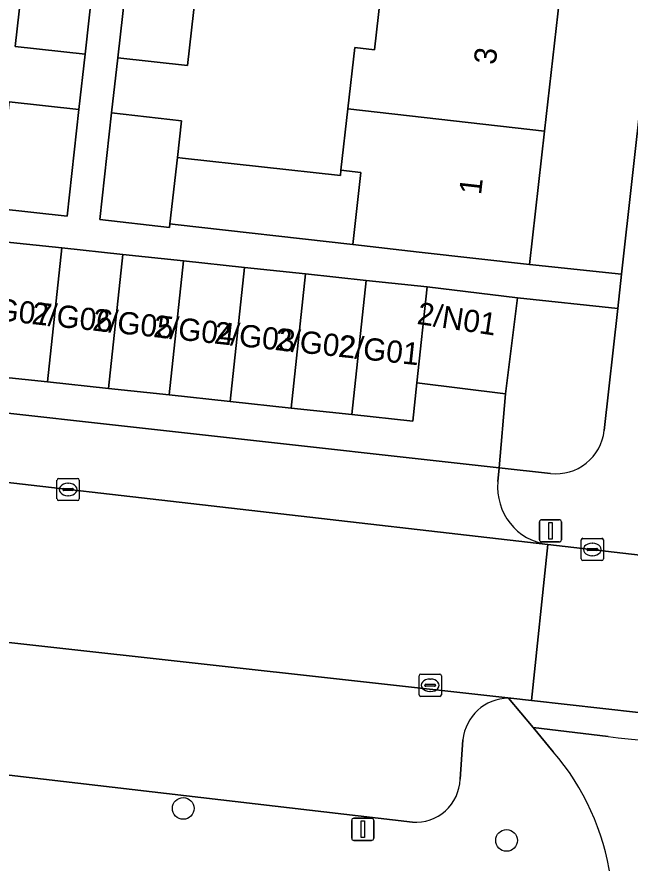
# Model space of a CAD drawing. Extents: x 162026 to 163502, y 387295 to 388169.
# Drawn here: x 162444.62 to 162472.2, y 387613.06 to 387651.13 of the extents above; entities that cross this region are included whole.
import ezdxf

# ---------------------------------------------------------------- set-up
doc = ezdxf.new("R2010")
doc.units = 0
for name, color, linetype in [('IMGEO_Boom', 7, 'Continuous'), ('IMGEO_Erf', 7, 'Continuous'), ('IMGEO_Groenvoorziening', 7, 'Continuous'), ('IMGEO_Kolk', 7, 'Continuous'), ('IMGEO_Lichtmast', 7, 'Continuous'), ('IMGEO_Pand', 7, 'Continuous'), ('IMGEO_Pand_nummerreeks', 7, 'Continuous'), ('IMGEO_Parkeervlak_open', 7, 'Continuous'), ('IMGEO_Rijbaan_lokaal_open', 7, 'Continuous'), ('IMGEO_Voetpad_open', 7, 'Continuous')]:
    doc.layers.add(name, color=color, linetype=linetype)

msp = doc.modelspace()

# ---------------------------------------------------------------- linework, layer by layer
at = {"layer": 'IMGEO_Boom'}
for centre in [(162452.101, 387615.52), (162466.646, 387614.08)]:
    msp.add_circle(centre, 0.489, dxfattribs=at)
at = {"layer": 'IMGEO_Erf'}
for points in [[(162469.03, 387651.945), (162468.359, 387645.992), (162467.683, 387639.99), (162471.82, 387639.553), (162478.34, 387698.075)], [(162444.269, 387647.312), (162447.409, 387646.962), (162447.686, 387649.449), (162444.545, 387649.799), (162445.077, 387654.579)], [(162452.833, 387653.731), (162452.298, 387648.942), (162449.158, 387649.292), (162448.88, 387646.805), (162452.02, 387646.454), (162451.836, 387644.798), (162452.067, 387644.773), (162459.168, 387643.991), (162459.195, 387644.23), (162459.506, 387646.989), (162459.817, 387649.748), (162460.711, 387649.647), (162461.071, 387652.841)]]:
    msp.add_lwpolyline(points, dxfattribs=at)
at = {"layer": 'IMGEO_Groenvoorziening'}
msp.add_lwpolyline([(162471.035, 387632.515), (162471.648, 387638.013), (162467.134, 387638.486), (162466.601, 387634.174), (162466.313, 387630.843), (162468.626, 387630.586)], dxfattribs=at)
msp.add_arc((162468.867, 387632.754), 2.181, 263.6576, 353.7142, dxfattribs=at)
at = {"layer": 'IMGEO_Kolk'}
for p, q in [((162446.496, 387630.366), (162447.348, 387630.366)), ((162446.421, 387629.44), (162446.421, 387630.292)), ((162446.909, 387630.146), (162446.934, 387630.146)), ((162447.422, 387630.292), (162447.422, 387629.44)), ((162446.68, 387629.86), (162446.68, 387629.872)), ((162447.118, 387629.823), (162446.72, 387629.823)), ((162446.723, 387629.909), (162447.121, 387629.909)), ((162446.932, 387629.586), (162446.907, 387629.586)), ((162447.164, 387629.872), (162447.164, 387629.86)), ((162447.348, 387629.366), (162446.496, 387629.366)), ((162470.078, 387627.669), (162470.93, 387627.669)), ((162470.003, 387626.743), (162470.003, 387627.595)), ((162470.491, 387627.449), (162470.516, 387627.449)), ((162471.004, 387627.595), (162471.004, 387626.743)), ((162470.262, 387627.163), (162470.262, 387627.175)), ((162470.7, 387627.126), (162470.302, 387627.126)), ((162470.305, 387627.212), (162470.703, 387627.212)), ((162470.514, 387626.889), (162470.489, 387626.889)), ((162470.746, 387627.175), (162470.746, 387627.163)), ((162470.93, 387626.669), (162470.078, 387626.669)), ((162462.711, 387620.632), (162462.711, 387621.484)), ((162462.786, 387621.558), (162463.638, 387621.558)), ((162463.199, 387621.338), (162463.224, 387621.338)), ((162463.712, 387621.484), (162463.712, 387620.632)), ((162462.97, 387621.052), (162462.97, 387621.064)), ((162463.408, 387621.015), (162463.01, 387621.015)), ((162463.013, 387621.101), (162463.411, 387621.101)), ((162463.454, 387621.064), (162463.454, 387621.052)), ((162463.638, 387620.558), (162462.786, 387620.558)), ((162463.222, 387620.778), (162463.197, 387620.778))]:
    msp.add_line(p, q, dxfattribs=at)
for points in [[(162446.496, 387630.366), (162447.348, 387630.366)], [(162446.421, 387629.44), (162446.421, 387630.292)], [(162447.422, 387630.292), (162447.422, 387629.44)], [(162447.348, 387629.366), (162446.496, 387629.366)], [(162470.078, 387627.669), (162470.93, 387627.669)], [(162470.003, 387626.743), (162470.003, 387627.595)], [(162471.004, 387627.595), (162471.004, 387626.743)], [(162470.93, 387626.669), (162470.078, 387626.669)], [(162462.711, 387620.632), (162462.711, 387621.484)], [(162462.786, 387621.558), (162463.638, 387621.558)], [(162463.712, 387621.484), (162463.712, 387620.632)], [(162463.638, 387620.558), (162462.786, 387620.558)]]:
    msp.add_lwpolyline(points, dxfattribs=at)
for centre, radius, start, end in [((162446.498, 387630.29), 0.0765, 91.552, 178.448), ((162446.498, 387630.29), 0.0765, 91.552, 178.448), ((162447.346, 387630.29), 0.0765, 1.552, 88.448), ((162447.346, 387630.29), 0.0765, 1.552, 88.448), ((162446.72, 387629.869), 0.0403, 85.8775, 175.7526), ((162446.717, 387629.859), 0.0366, 178.938, 274.7102), ((162447.121, 387629.866), 0.043, 264.8664, 352.4533), ((162447.125, 387629.871), 0.0386, 1.7309, 96.639), ((162446.498, 387629.442), 0.0765, 181.552, 268.448), ((162446.498, 387629.442), 0.0765, 181.552, 268.448), ((162447.346, 387629.442), 0.0765, 271.552, 358.448), ((162447.346, 387629.442), 0.0765, 271.552, 358.448), ((162470.08, 387627.593), 0.0765, 91.552, 178.448), ((162470.08, 387627.593), 0.0765, 91.552, 178.448), ((162470.928, 387627.593), 0.0765, 1.552, 88.448), ((162470.928, 387627.593), 0.0765, 1.552, 88.448), ((162470.302, 387627.172), 0.0403, 85.8775, 175.7526), ((162470.299, 387627.162), 0.0366, 178.938, 274.7102), ((162470.703, 387627.169), 0.043, 264.8664, 352.4533), ((162470.707, 387627.174), 0.0386, 1.7309, 96.639), ((162470.08, 387626.745), 0.0765, 181.552, 268.448), ((162470.08, 387626.745), 0.0765, 181.552, 268.448), ((162470.928, 387626.745), 0.0765, 271.552, 358.448), ((162470.928, 387626.745), 0.0765, 271.552, 358.448), ((162462.788, 387621.482), 0.0765, 91.552, 178.448), ((162462.788, 387621.482), 0.0765, 91.552, 178.448), ((162463.636, 387621.482), 0.0765, 1.552, 88.448), ((162463.636, 387621.482), 0.0765, 1.552, 88.448), ((162463.01, 387621.061), 0.0403, 85.8775, 175.7526), ((162463.007, 387621.051), 0.0366, 178.938, 274.7102), ((162463.411, 387621.058), 0.043, 264.8664, 352.4533), ((162463.415, 387621.063), 0.0386, 1.7309, 96.639), ((162462.788, 387620.634), 0.0765, 181.552, 268.448), ((162462.788, 387620.634), 0.0765, 181.552, 268.448), ((162463.636, 387620.634), 0.0765, 271.552, 358.448), ((162463.636, 387620.634), 0.0765, 271.552, 358.448)]:
    msp.add_arc(centre, radius, start, end, dxfattribs=at)
for centre, major_axis, ratio, start_param, end_param in [((162446.908, 387629.866), (-0.387, 0.002), 0.722429, 4.712389, 7.853982), ((162446.933, 387629.866), (-0.39, 0.002), 0.717154, 1.570796, 4.712389), ((162470.49, 387627.169), (-0.387, 0.002), 0.722429, 4.712389, 7.853982), ((162470.515, 387627.169), (-0.39, 0.002), 0.717154, 1.570796, 4.712389), ((162463.198, 387621.058), (-0.387, 0.002), 0.722429, 4.712389, 7.853982), ((162463.223, 387621.058), (-0.39, 0.002), 0.717154, 1.570796, 4.712389)]:
    msp.add_ellipse(centre, major_axis=major_axis, ratio=ratio, start_param=start_param, end_param=end_param, dxfattribs=at)
at = {"layer": 'IMGEO_Lichtmast'}
for p, q in [((162468.221, 387628.506), (162469.011, 387628.506)), ((162469.011, 387628.506), (162468.221, 387628.506)), ((162468.121, 387627.606), (162468.121, 387628.406)), ((162468.121, 387628.406), (162468.121, 387627.606)), ((162469.111, 387628.406), (162469.111, 387627.606)), ((162469.111, 387627.606), (162469.111, 387628.406)), ((162469.011, 387627.506), (162468.221, 387627.506)), ((162468.221, 387627.506), (162469.011, 387627.506)), ((162459.678, 387614.179), (162459.678, 387614.979)), ((162459.678, 387614.979), (162459.678, 387614.179)), ((162459.778, 387615.079), (162460.568, 387615.079)), ((162460.568, 387615.079), (162459.778, 387615.079)), ((162460.668, 387614.979), (162460.668, 387614.179)), ((162460.668, 387614.179), (162460.668, 387614.979)), ((162460.568, 387614.079), (162459.778, 387614.079)), ((162459.778, 387614.079), (162460.568, 387614.079))]:
    msp.add_line(p, q, dxfattribs=at)
for points in [[(162468.541, 387628.381), (162468.691, 387628.381), (162468.691, 387627.631), (162468.541, 387627.631), (162468.541, 387628.381)], [(162460.098, 387614.954), (162460.248, 387614.954), (162460.248, 387614.204), (162460.098, 387614.204), (162460.098, 387614.954)]]:
    msp.add_lwpolyline(points, dxfattribs=at)
for centre, start, end in [((162468.221, 387628.406), 90, 180), ((162468.221, 387628.406), 90, 180), ((162469.011, 387628.406), 0, 90), ((162469.011, 387628.406), 360, 90), ((162468.221, 387627.606), 180, 270), ((162468.221, 387627.606), 180, 270), ((162469.011, 387627.606), 270, 0), ((162469.011, 387627.606), 270, 0), ((162459.778, 387614.979), 90, 180), ((162459.778, 387614.979), 90, 180), ((162460.568, 387614.979), 0, 90), ((162460.568, 387614.979), 360, 90), ((162459.778, 387614.179), 180, 270), ((162459.778, 387614.179), 180, 270), ((162460.568, 387614.179), 270, 0), ((162460.568, 387614.179), 270, 0)]:
    msp.add_arc(centre, 0.1, start, end, dxfattribs=at)
at = {"layer": 'IMGEO_Pand'}
for points in [[(162448.218, 387654.229), (162445.077, 387654.579), (162444.545, 387649.799), (162447.686, 387649.449)], [(162452.833, 387653.731), (162449.692, 387654.082), (162449.158, 387649.292), (162452.298, 387648.942)], [(162459.817, 387649.748), (162459.506, 387646.989), (162468.359, 387645.992), (162469.03, 387651.945), (162461.071, 387652.841), (162460.711, 387649.647)], [(162447.409, 387646.962), (162444.269, 387647.312), (162443.734, 387642.509), (162446.875, 387642.16)], [(162451.836, 387644.798), (162452.02, 387646.454), (162448.88, 387646.805), (162448.345, 387642.012), (162451.485, 387641.648), (162451.503, 387641.813)], [(162459.195, 387644.23), (162460.089, 387644.129), (162459.724, 387640.887), (162462.715, 387640.55), (162467.683, 387639.99), (162468.359, 387645.992), (162459.506, 387646.989)], [(162460.089, 387644.129), (162459.195, 387644.23), (162459.168, 387643.991), (162452.067, 387644.773), (162451.836, 387644.798), (162451.503, 387641.813), (162451.738, 387641.787), (162459.724, 387640.887)], [(162445.991, 387634.704), (162446.636, 387640.736), (162443.897, 387641.03), (162443.251, 387634.997)], [(162448.731, 387634.411), (162449.376, 387640.443), (162446.636, 387640.736), (162445.991, 387634.704)], [(162451.471, 387634.118), (162452.116, 387640.15), (162449.376, 387640.443), (162448.731, 387634.411)], [(162454.21, 387633.825), (162454.856, 387639.857), (162452.116, 387640.15), (162451.471, 387634.118)], [(162456.95, 387633.532), (162457.595, 387639.564), (162454.856, 387639.857), (162454.21, 387633.825)], [(162459.69, 387633.239), (162460.335, 387639.271), (162457.595, 387639.564), (162456.95, 387633.532)], [(162463.075, 387638.978), (162460.335, 387639.271), (162459.69, 387633.239), (162462.43, 387632.946), (162462.614, 387634.666)], [(162462.614, 387634.666), (162466.601, 387634.174), (162467.134, 387638.486), (162463.075, 387638.978)]]:
    msp.add_lwpolyline(points, close=True, dxfattribs=at)
at = {"layer": 'IMGEO_Parkeervlak_open'}
for points in [[(162466.257, 387630.224), (162466.313, 387630.843), (162426.659, 387635.245)], [(162425.204, 387632.531), (162426.968, 387632.155), (162468.51, 387627.39)], [(162419.204, 387626.607), (162418.482, 387623.43), (162417.483, 387620.134), (162462.412, 387614.898)], [(162466.736, 387620.478), (162466.833, 387620.476), (162438.555, 387623.615)], [(162464.553, 387616.834), (162464.685, 387618.604)]]:
    msp.add_lwpolyline(points, dxfattribs=at)
for centre, radius, start, end in [((162468.833, 387629.96), 2.59, 174.1411, 262.8276), ((162466.748, 387618.406), 2.072, 90.3193, 174.5167), ((162462.56, 387616.887), 1.994, 265.7569, 358.486)]:
    msp.add_arc(centre, radius, start, end, dxfattribs=at)
at = {"layer": 'IMGEO_Rijbaan_lokaal_open'}
for points in [[(162438.555, 387623.615), (162466.833, 387620.476), (162467.767, 387620.372), (162468.51, 387627.39), (162426.968, 387632.155), (162425.204, 387632.531), (162418.348, 387634.196), (162417.069, 387634.543), (162405.263, 387637.752), (162383.485, 387643.693)], [(162473.431, 387626.825), (162468.51, 387627.39), (162467.767, 387620.372), (162472.585, 387619.836)], [(162467.767, 387620.372), (162466.833, 387620.476), (162466.736, 387620.478), (162467.841, 387619.154), (162471.211, 387618.749)], [(162472.585, 387619.836), (162467.767, 387620.372)], [(162471.211, 387618.749), (162467.841, 387619.154), (162468.745, 387618.071)]]:
    msp.add_lwpolyline(points, dxfattribs=at)
for centre, radius, start, end in [((162473.457, 387633.834), 15.251, 261.531, 288.9354), ((162473.457, 387633.834), 15.251, 261.531, 288.9354), ((162460.272, 387610.785), 11.175, 8.2702, 40.6952)]:
    msp.add_arc(centre, radius, start, end, dxfattribs=at)
at = {"layer": 'IMGEO_Voetpad_open'}
for points in [[(162487.392, 387776.92), (162486.062, 387765.339), (162484.018, 387747.533), (162483.821, 387745.82), (162478.34, 387698.075), (162471.82, 387639.553), (162471.648, 387638.013), (162471.035, 387632.515)], [(162448.218, 387654.229), (162447.686, 387649.449), (162447.409, 387646.962), (162446.875, 387642.16), (162443.734, 387642.509)], [(162443.897, 387641.03), (162446.636, 387640.736), (162449.376, 387640.443), (162452.116, 387640.15), (162454.856, 387639.857), (162457.595, 387639.564), (162460.335, 387639.271), (162463.075, 387638.978), (162467.134, 387638.486), (162471.648, 387638.013), (162471.82, 387639.553), (162467.683, 387639.99), (162462.715, 387640.55), (162459.724, 387640.887), (162451.738, 387641.787), (162451.503, 387641.813), (162451.485, 387641.648), (162448.345, 387642.012), (162448.88, 387646.805), (162449.158, 387649.292), (162449.692, 387654.082)], [(162468.626, 387630.586), (162466.313, 387630.843), (162466.257, 387630.224)], [(162468.51, 387627.39), (162473.431, 387626.825)], [(162468.745, 387618.071), (162467.841, 387619.154), (162466.736, 387620.478)], [(162462.412, 387614.898), (162417.483, 387620.134), (162415.32, 387612.992), (162419.781, 387612.42), (162422.68, 387612.158), (162425.394, 387611.856), (162428.129, 387611.551), (162430.877, 387611.244), (162433.621, 387610.938), (162436.39, 387610.629), (162439.093, 387610.328), (162441.816, 387610.024), (162444.587, 387609.715), (162447.306, 387609.412), (162450.026, 387609.109), (162452.771, 387608.803), (162455.527, 387608.495), (162458.264, 387608.19), (162460.985, 387607.887), (162463.747, 387607.579), (162466.355, 387607.288), (162466.423, 387608.904)], [(162464.685, 387618.604), (162464.553, 387616.834)]]:
    msp.add_lwpolyline(points, dxfattribs=at)
msp.add_lwpolyline([(162426.812, 387636.755), (162426.659, 387635.245), (162466.313, 387630.843), (162466.601, 387634.174), (162462.614, 387634.666), (162462.43, 387632.946), (162459.69, 387633.239), (162456.95, 387633.532), (162454.21, 387633.825), (162451.471, 387634.118), (162448.731, 387634.411), (162445.991, 387634.704), (162443.251, 387634.997), (162440.512, 387635.29), (162437.772, 387635.583), (162435.032, 387635.876), (162432.292, 387636.169), (162429.552, 387636.462)], close=True, dxfattribs=at)
for centre, radius, start, end in [((162468.867, 387632.754), 2.181, 263.6576, 353.7142), ((162468.833, 387629.96), 2.59, 174.1411, 262.8276), ((162466.748, 387618.406), 2.072, 90.3193, 174.5167), ((162460.272, 387610.785), 11.175, 8.2702, 40.6952), ((162462.56, 387616.887), 1.994, 265.7569, 358.486)]:
    msp.add_arc(centre, radius, start, end, dxfattribs=at)

# ---------------------------------------------------------------- texts
at = {"layer": 'IMGEO_Pand_nummerreeks'}
for s, rotation, p in [('3', 83.5712, (162466.157, 387648.952)), ('1', 83.5712, (162465.498, 387643.096)), ('2/G07', 353.9085, (162442.514, 387637.605)), ('2/G06', 353.9085, (162445.251, 387637.313)), ('2/G05', 353.9085, (162447.988, 387637.021)), ('2/N01', 351.4692, (162462.58, 387637.32)), ('2/G04', 353.9085, (162450.725, 387636.729)), ('2/G03', 353.9085, (162453.462, 387636.437)), ('2/G02', 353.9085, (162456.192, 387636.146)), ('2/G01', 353.9085, (162459.045, 387635.841))]:
    msp.add_text(s, height=1, rotation=rotation, dxfattribs=at).set_placement(p)

doc.saveas('drawing.dxf')
